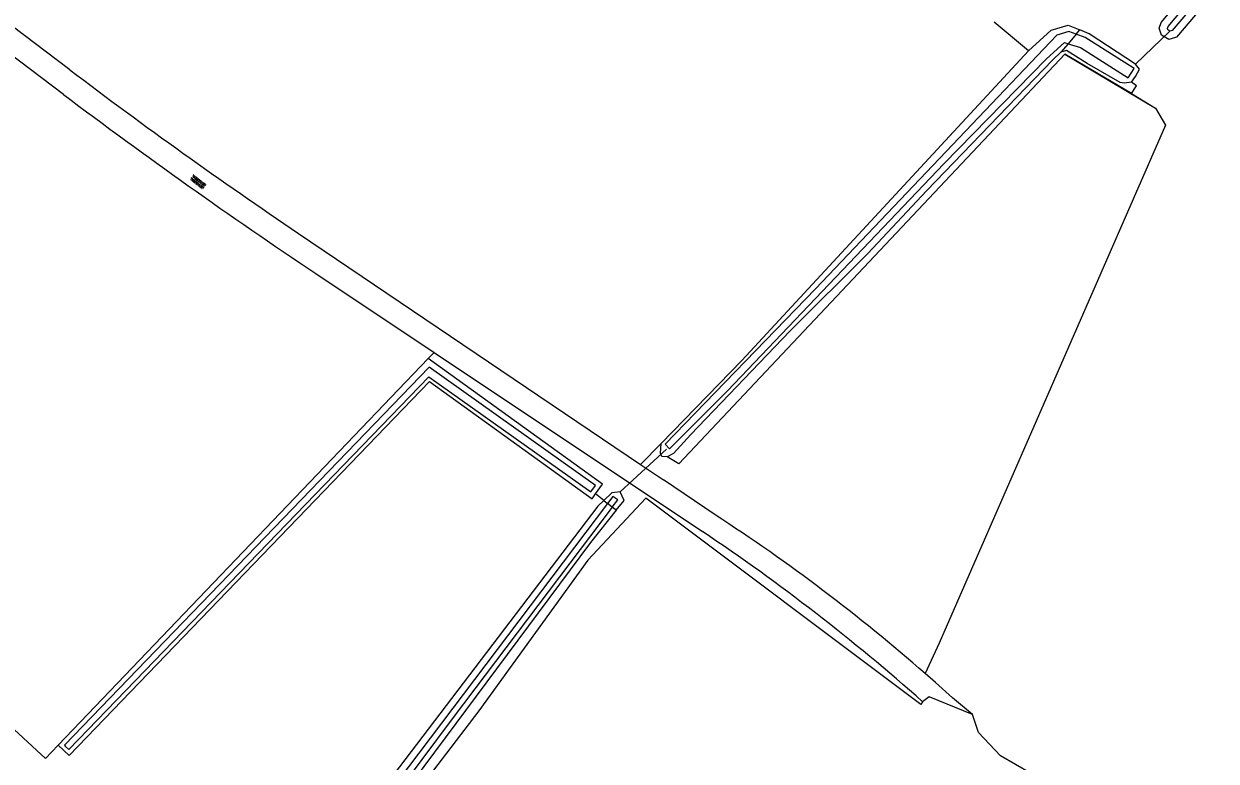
# Model space of a CAD drawing. Extents: x 136000 to 141014, y 402000 to 403500.
# Drawn here: x 139028.8 to 139182.8, y 403231.1 to 403326.4 of the extents above; entities that cross this region are included whole.
import ezdxf

# ---------------------------------------------------------------- set-up
doc = ezdxf.new("R2010")
doc.units = 0
for name, color, linetype in [('gg-afsc-draadraster', 7, 'Continuous'), ('gg-afsc-lijn draadraster', 7, 'Continuous'), ('gg-knt-bronhoudergrens', 7, 'Continuous'), ('gg-knt-onverhard', 7, 'Continuous'), ('gg-kntw-bovenkant insteek waterloop', 7, 'Continuous'), ('gg-kntw-waterlijn', 7, 'Continuous'), ('gg-kwrk-duiker nz buis', 7, 'Continuous'), ('gt-grn-vlakafsluiter', 7, 'Continuous'), ('gt-symb-overige verharding', 7, 'Continuous'), ('gx-grn-maaiveld', 7, 'Continuous')]:
    doc.layers.add(name, color=color, linetype=linetype)

# ---------------------------------------------------------------- blocks, each defined once
blk = doc.blocks.new('gt0-OVH')
at = {"layer": 'gt-symb-overige verharding'}
for points in [[(-0.97, 0.3), (-0.97, 0.31), (-0.96, 0.32), (-0.97, 0.33), (-0.97, 0.34), (-0.98, 0.35), (-0.99, 0.35), (-1, 0.36), (-1.01, 0.35), (-1.02, 0.35), (-1.03, 0.34), (-1.03, 0.33), (-1.04, 0.32), (-1.03, 0.31), (-1.03, 0.3), (-1.02, 0.29), (-1.01, 0.29), (-1, 0.28), (-0.99, 0.29), (-0.98, 0.29)], [(-0.87, 0.11), (-0.87, 0.12), (-0.86, 0.13), (-0.87, 0.14), (-0.87, 0.15), (-0.88, 0.16), (-0.89, 0.16), (-0.9, 0.16), (-0.91, 0.16), (-0.92, 0.16), (-0.93, 0.15), (-0.93, 0.14), (-0.94, 0.13), (-0.93, 0.12), (-0.93, 0.11), (-0.92, 0.1), (-0.91, 0.09), (-0.9, 0.09), (-0.89, 0.09), (-0.88, 0.1)], [(-0.77, 0.3), (-0.77, 0.31), (-0.76, 0.32), (-0.77, 0.33), (-0.77, 0.34), (-0.78, 0.35), (-0.79, 0.35), (-0.8, 0.36), (-0.81, 0.35), (-0.82, 0.35), (-0.83, 0.34), (-0.83, 0.33), (-0.84, 0.32), (-0.83, 0.31), (-0.83, 0.3), (-0.82, 0.29), (-0.81, 0.29), (-0.8, 0.28), (-0.79, 0.29), (-0.78, 0.29)], [(-0.67, 0.11), (-0.67, 0.12), (-0.66, 0.13), (-0.67, 0.14), (-0.67, 0.15), (-0.68, 0.16), (-0.69, 0.16), (-0.7, 0.16), (-0.71, 0.16), (-0.72, 0.16), (-0.73, 0.15), (-0.73, 0.14), (-0.74, 0.13), (-0.73, 0.12), (-0.73, 0.11), (-0.72, 0.1), (-0.71, 0.09), (-0.7, 0.09), (-0.69, 0.09), (-0.68, 0.1)], [(-0.57, 0.3), (-0.57, 0.31), (-0.56, 0.32), (-0.57, 0.33), (-0.57, 0.34), (-0.58, 0.35), (-0.59, 0.35), (-0.6, 0.36), (-0.61, 0.35), (-0.62, 0.35), (-0.63, 0.34), (-0.63, 0.33), (-0.64, 0.32), (-0.63, 0.31), (-0.63, 0.3), (-0.62, 0.29), (-0.61, 0.29), (-0.6, 0.28), (-0.59, 0.29), (-0.58, 0.29)], [(-0.47, 0.11), (-0.47, 0.12), (-0.46, 0.13), (-0.47, 0.14), (-0.47, 0.15), (-0.48, 0.16), (-0.49, 0.16), (-0.5, 0.16), (-0.51, 0.16), (-0.52, 0.16), (-0.53, 0.15), (-0.53, 0.14), (-0.54, 0.13), (-0.53, 0.12), (-0.53, 0.11), (-0.52, 0.1), (-0.51, 0.09), (-0.5, 0.09), (-0.49, 0.09), (-0.48, 0.1)], [(-0.37, 0.3), (-0.37, 0.31), (-0.36, 0.32), (-0.37, 0.33), (-0.37, 0.34), (-0.38, 0.35), (-0.39, 0.35), (-0.4, 0.36), (-0.41, 0.35), (-0.42, 0.35), (-0.43, 0.34), (-0.43, 0.33), (-0.44, 0.32), (-0.43, 0.31), (-0.43, 0.3), (-0.42, 0.29), (-0.41, 0.29), (-0.4, 0.28), (-0.39, 0.29), (-0.38, 0.29)], [(-0.27, 0.11), (-0.27, 0.12), (-0.26, 0.13), (-0.27, 0.14), (-0.27, 0.15), (-0.28, 0.16), (-0.29, 0.16), (-0.3, 0.16), (-0.31, 0.16), (-0.32, 0.16), (-0.33, 0.15), (-0.33, 0.14), (-0.34, 0.13), (-0.33, 0.12), (-0.33, 0.11), (-0.32, 0.1), (-0.31, 0.09), (-0.3, 0.09), (-0.29, 0.09), (-0.28, 0.1)], [(-0.17, 0.3), (-0.17, 0.31), (-0.16, 0.32), (-0.17, 0.33), (-0.17, 0.34), (-0.18, 0.35), (-0.19, 0.35), (-0.2, 0.36), (-0.21, 0.35), (-0.22, 0.35), (-0.23, 0.34), (-0.23, 0.33), (-0.24, 0.32), (-0.23, 0.31), (-0.23, 0.3), (-0.22, 0.29), (-0.21, 0.29), (-0.2, 0.28), (-0.19, 0.29), (-0.18, 0.29)], [(-0.07, 0.11), (-0.07, 0.12), (-0.06, 0.13), (-0.07, 0.14), (-0.07, 0.15), (-0.08, 0.16), (-0.09, 0.16), (-0.1, 0.16), (-0.11, 0.16), (-0.12, 0.16), (-0.13, 0.15), (-0.13, 0.14), (-0.14, 0.13), (-0.13, 0.12), (-0.13, 0.11), (-0.12, 0.1), (-0.11, 0.09), (-0.1, 0.09), (-0.09, 0.09), (-0.08, 0.1)], [(0.03, 0.3), (0.03, 0.31), (0.04, 0.32), (0.03, 0.33), (0.03, 0.34), (0.02, 0.35), (0.01, 0.35), (0, 0.36), (-0.01, 0.35), (-0.02, 0.35), (-0.03, 0.34), (-0.03, 0.33), (-0.04, 0.32), (-0.03, 0.31), (-0.03, 0.3), (-0.02, 0.29), (-0.01, 0.29), (0, 0.28), (0.01, 0.29), (0.02, 0.29)], [(0.13, 0.11), (0.13, 0.12), (0.14, 0.13), (0.13, 0.14), (0.13, 0.15), (0.12, 0.16), (0.11, 0.16), (0.1, 0.16), (0.09, 0.16), (0.08, 0.16), (0.07, 0.15), (0.07, 0.14), (0.06, 0.13), (0.07, 0.12), (0.07, 0.11), (0.08, 0.1), (0.09, 0.09), (0.1, 0.09), (0.11, 0.09), (0.12, 0.1)], [(0.23, 0.3), (0.23, 0.31), (0.24, 0.32), (0.23, 0.33), (0.23, 0.34), (0.22, 0.35), (0.21, 0.35), (0.2, 0.36), (0.19, 0.35), (0.18, 0.35), (0.17, 0.34), (0.17, 0.33), (0.16, 0.32), (0.17, 0.31), (0.17, 0.3), (0.18, 0.29), (0.19, 0.29), (0.2, 0.28), (0.21, 0.29), (0.22, 0.29)], [(0.33, 0.11), (0.33, 0.12), (0.34, 0.13), (0.33, 0.14), (0.33, 0.15), (0.32, 0.16), (0.31, 0.16), (0.3, 0.16), (0.29, 0.16), (0.28, 0.16), (0.27, 0.15), (0.27, 0.14), (0.26, 0.13), (0.27, 0.12), (0.27, 0.11), (0.28, 0.1), (0.29, 0.09), (0.3, 0.09), (0.31, 0.09), (0.32, 0.1)], [(0.43, 0.3), (0.43, 0.31), (0.44, 0.32), (0.43, 0.33), (0.43, 0.34), (0.42, 0.35), (0.41, 0.35), (0.4, 0.36), (0.39, 0.35), (0.38, 0.35), (0.37, 0.34), (0.37, 0.33), (0.36, 0.32), (0.37, 0.31), (0.37, 0.3), (0.38, 0.29), (0.39, 0.29), (0.4, 0.28), (0.41, 0.29), (0.42, 0.29)], [(0.53, 0.11), (0.53, 0.12), (0.54, 0.13), (0.53, 0.14), (0.53, 0.15), (0.52, 0.16), (0.51, 0.16), (0.5, 0.16), (0.49, 0.16), (0.48, 0.16), (0.47, 0.15), (0.47, 0.14), (0.46, 0.13), (0.47, 0.12), (0.47, 0.11), (0.48, 0.1), (0.49, 0.09), (0.5, 0.09), (0.51, 0.09), (0.52, 0.1)], [(0.63, 0.3), (0.63, 0.31), (0.64, 0.32), (0.63, 0.33), (0.63, 0.34), (0.62, 0.35), (0.61, 0.35), (0.6, 0.36), (0.59, 0.35), (0.58, 0.35), (0.57, 0.34), (0.57, 0.33), (0.56, 0.32), (0.57, 0.31), (0.57, 0.3), (0.58, 0.29), (0.59, 0.29), (0.6, 0.28), (0.61, 0.29), (0.62, 0.29)], [(0.73, 0.11), (0.73, 0.12), (0.74, 0.13), (0.73, 0.14), (0.73, 0.15), (0.72, 0.16), (0.71, 0.16), (0.7, 0.16), (0.69, 0.16), (0.68, 0.16), (0.67, 0.15), (0.67, 0.14), (0.66, 0.13), (0.67, 0.12), (0.67, 0.11), (0.68, 0.1), (0.69, 0.09), (0.7, 0.09), (0.71, 0.09), (0.72, 0.1)], [(0.83, 0.3), (0.83, 0.31), (0.84, 0.32), (0.83, 0.33), (0.83, 0.34), (0.82, 0.35), (0.81, 0.35), (0.8, 0.36), (0.79, 0.35), (0.78, 0.35), (0.77, 0.34), (0.77, 0.33), (0.76, 0.32), (0.77, 0.31), (0.77, 0.3), (0.78, 0.29), (0.79, 0.29), (0.8, 0.28), (0.81, 0.29), (0.82, 0.29)], [(0.93, 0.11), (0.93, 0.12), (0.94, 0.13), (0.93, 0.14), (0.93, 0.15), (0.92, 0.16), (0.91, 0.16), (0.9, 0.16), (0.89, 0.16), (0.88, 0.16), (0.87, 0.15), (0.87, 0.14), (0.86, 0.13), (0.87, 0.12), (0.87, 0.11), (0.88, 0.1), (0.89, 0.09), (0.9, 0.09), (0.91, 0.09), (0.92, 0.1)], [(1.03, 0.3), (1.03, 0.31), (1.04, 0.32), (1.03, 0.33), (1.03, 0.34), (1.02, 0.35), (1.01, 0.35), (1, 0.36), (0.99, 0.35), (0.98, 0.35), (0.97, 0.34), (0.97, 0.33), (0.96, 0.32), (0.97, 0.31), (0.97, 0.3), (0.98, 0.29), (0.99, 0.29), (1, 0.28), (1.01, 0.29), (1.02, 0.29)], [(-0.97, -0.14), (-0.97, -0.13), (-0.96, -0.12), (-0.97, -0.11), (-0.97, -0.1), (-0.98, -0.09), (-0.99, -0.09), (-1, -0.08), (-1.01, -0.09), (-1.02, -0.09), (-1.03, -0.1), (-1.03, -0.11), (-1.04, -0.12), (-1.03, -0.13), (-1.03, -0.14), (-1.02, -0.15), (-1.01, -0.15), (-1, -0.16), (-0.99, -0.15), (-0.98, -0.15)], [(-0.87, -0.33), (-0.87, -0.32), (-0.86, -0.31), (-0.87, -0.3), (-0.87, -0.29), (-0.88, -0.28), (-0.89, -0.28), (-0.9, -0.28), (-0.91, -0.28), (-0.92, -0.28), (-0.93, -0.29), (-0.93, -0.3), (-0.94, -0.31), (-0.93, -0.32), (-0.93, -0.33), (-0.92, -0.34), (-0.91, -0.35), (-0.9, -0.35), (-0.89, -0.35), (-0.88, -0.34)], [(-0.77, -0.14), (-0.77, -0.13), (-0.76, -0.12), (-0.77, -0.11), (-0.77, -0.1), (-0.78, -0.09), (-0.79, -0.09), (-0.8, -0.08), (-0.81, -0.09), (-0.82, -0.09), (-0.83, -0.1), (-0.83, -0.11), (-0.84, -0.12), (-0.83, -0.13), (-0.83, -0.14), (-0.82, -0.15), (-0.81, -0.15), (-0.8, -0.16), (-0.79, -0.15), (-0.78, -0.15)], [(-0.67, -0.33), (-0.67, -0.32), (-0.66, -0.31), (-0.67, -0.3), (-0.67, -0.29), (-0.68, -0.28), (-0.69, -0.28), (-0.7, -0.28), (-0.71, -0.28), (-0.72, -0.28), (-0.73, -0.29), (-0.73, -0.3), (-0.74, -0.31), (-0.73, -0.32), (-0.73, -0.33), (-0.72, -0.34), (-0.71, -0.35), (-0.7, -0.35), (-0.69, -0.35), (-0.68, -0.34)], [(-0.57, -0.14), (-0.57, -0.13), (-0.56, -0.12), (-0.57, -0.11), (-0.57, -0.1), (-0.58, -0.09), (-0.59, -0.09), (-0.6, -0.08), (-0.61, -0.09), (-0.62, -0.09), (-0.63, -0.1), (-0.63, -0.11), (-0.64, -0.12), (-0.63, -0.13), (-0.63, -0.14), (-0.62, -0.15), (-0.61, -0.15), (-0.6, -0.16), (-0.59, -0.15), (-0.58, -0.15)], [(-0.47, -0.33), (-0.47, -0.32), (-0.46, -0.31), (-0.47, -0.3), (-0.47, -0.29), (-0.48, -0.28), (-0.49, -0.28), (-0.5, -0.28), (-0.51, -0.28), (-0.52, -0.28), (-0.53, -0.29), (-0.53, -0.3), (-0.54, -0.31), (-0.53, -0.32), (-0.53, -0.33), (-0.52, -0.34), (-0.51, -0.35), (-0.5, -0.35), (-0.49, -0.35), (-0.48, -0.34)], [(-0.37, -0.14), (-0.37, -0.13), (-0.36, -0.12), (-0.37, -0.11), (-0.37, -0.1), (-0.38, -0.09), (-0.39, -0.09), (-0.4, -0.08), (-0.41, -0.09), (-0.42, -0.09), (-0.43, -0.1), (-0.43, -0.11), (-0.44, -0.12), (-0.43, -0.13), (-0.43, -0.14), (-0.42, -0.15), (-0.41, -0.15), (-0.4, -0.16), (-0.39, -0.15), (-0.38, -0.15)], [(-0.27, -0.33), (-0.27, -0.32), (-0.26, -0.31), (-0.27, -0.3), (-0.27, -0.29), (-0.28, -0.28), (-0.29, -0.28), (-0.3, -0.28), (-0.31, -0.28), (-0.32, -0.28), (-0.33, -0.29), (-0.33, -0.3), (-0.34, -0.31), (-0.33, -0.32), (-0.33, -0.33), (-0.32, -0.34), (-0.31, -0.35), (-0.3, -0.35), (-0.29, -0.35), (-0.28, -0.34)], [(-0.17, -0.14), (-0.17, -0.13), (-0.16, -0.12), (-0.17, -0.11), (-0.17, -0.1), (-0.18, -0.09), (-0.19, -0.09), (-0.2, -0.08), (-0.21, -0.09), (-0.22, -0.09), (-0.23, -0.1), (-0.23, -0.11), (-0.24, -0.12), (-0.23, -0.13), (-0.23, -0.14), (-0.22, -0.15), (-0.21, -0.15), (-0.2, -0.16), (-0.19, -0.15), (-0.18, -0.15)], [(-0.07, -0.33), (-0.07, -0.32), (-0.06, -0.31), (-0.07, -0.3), (-0.07, -0.29), (-0.08, -0.28), (-0.09, -0.28), (-0.1, -0.28), (-0.11, -0.28), (-0.12, -0.28), (-0.13, -0.29), (-0.13, -0.3), (-0.14, -0.31), (-0.13, -0.32), (-0.13, -0.33), (-0.12, -0.34), (-0.11, -0.35), (-0.1, -0.35), (-0.09, -0.35), (-0.08, -0.34)], [(0.03, -0.14), (0.03, -0.13), (0.04, -0.12), (0.03, -0.11), (0.03, -0.1), (0.02, -0.09), (0.01, -0.09), (0, -0.08), (-0.01, -0.09), (-0.02, -0.09), (-0.03, -0.1), (-0.03, -0.11), (-0.04, -0.12), (-0.03, -0.13), (-0.03, -0.14), (-0.02, -0.15), (-0.01, -0.15), (0, -0.16), (0.01, -0.15), (0.02, -0.15)], [(0.13, -0.33), (0.13, -0.32), (0.14, -0.31), (0.13, -0.3), (0.13, -0.29), (0.12, -0.28), (0.11, -0.28), (0.1, -0.28), (0.09, -0.28), (0.08, -0.28), (0.07, -0.29), (0.07, -0.3), (0.06, -0.31), (0.07, -0.32), (0.07, -0.33), (0.08, -0.34), (0.09, -0.35), (0.1, -0.35), (0.11, -0.35), (0.12, -0.34)], [(0.23, -0.14), (0.23, -0.13), (0.24, -0.12), (0.23, -0.11), (0.23, -0.1), (0.22, -0.09), (0.21, -0.09), (0.2, -0.08), (0.19, -0.09), (0.18, -0.09), (0.17, -0.1), (0.17, -0.11), (0.16, -0.12), (0.17, -0.13), (0.17, -0.14), (0.18, -0.15), (0.19, -0.15), (0.2, -0.16), (0.21, -0.15), (0.22, -0.15)], [(0.33, -0.33), (0.33, -0.32), (0.34, -0.31), (0.33, -0.3), (0.33, -0.29), (0.32, -0.28), (0.31, -0.28), (0.3, -0.28), (0.29, -0.28), (0.28, -0.28), (0.27, -0.29), (0.27, -0.3), (0.26, -0.31), (0.27, -0.32), (0.27, -0.33), (0.28, -0.34), (0.29, -0.35), (0.3, -0.35), (0.31, -0.35), (0.32, -0.34)], [(0.43, -0.14), (0.43, -0.13), (0.44, -0.12), (0.43, -0.11), (0.43, -0.1), (0.42, -0.09), (0.41, -0.09), (0.4, -0.08), (0.39, -0.09), (0.38, -0.09), (0.37, -0.1), (0.37, -0.11), (0.36, -0.12), (0.37, -0.13), (0.37, -0.14), (0.38, -0.15), (0.39, -0.15), (0.4, -0.16), (0.41, -0.15), (0.42, -0.15)], [(0.53, -0.33), (0.53, -0.32), (0.54, -0.31), (0.53, -0.3), (0.53, -0.29), (0.52, -0.28), (0.51, -0.28), (0.5, -0.28), (0.49, -0.28), (0.48, -0.28), (0.47, -0.29), (0.47, -0.3), (0.46, -0.31), (0.47, -0.32), (0.47, -0.33), (0.48, -0.34), (0.49, -0.35), (0.5, -0.35), (0.51, -0.35), (0.52, -0.34)], [(0.63, -0.14), (0.63, -0.13), (0.64, -0.12), (0.63, -0.11), (0.63, -0.1), (0.62, -0.09), (0.61, -0.09), (0.6, -0.08), (0.59, -0.09), (0.58, -0.09), (0.57, -0.1), (0.57, -0.11), (0.56, -0.12), (0.57, -0.13), (0.57, -0.14), (0.58, -0.15), (0.59, -0.15), (0.6, -0.16), (0.61, -0.15), (0.62, -0.15)], [(0.73, -0.33), (0.73, -0.32), (0.74, -0.31), (0.73, -0.3), (0.73, -0.29), (0.72, -0.28), (0.71, -0.28), (0.7, -0.28), (0.69, -0.28), (0.68, -0.28), (0.67, -0.29), (0.67, -0.3), (0.66, -0.31), (0.67, -0.32), (0.67, -0.33), (0.68, -0.34), (0.69, -0.35), (0.7, -0.35), (0.71, -0.35), (0.72, -0.34)], [(0.83, -0.14), (0.83, -0.13), (0.84, -0.12), (0.83, -0.11), (0.83, -0.1), (0.82, -0.09), (0.81, -0.09), (0.8, -0.08), (0.79, -0.09), (0.78, -0.09), (0.77, -0.1), (0.77, -0.11), (0.76, -0.12), (0.77, -0.13), (0.77, -0.14), (0.78, -0.15), (0.79, -0.15), (0.8, -0.16), (0.81, -0.15), (0.82, -0.15)], [(0.93, -0.33), (0.93, -0.32), (0.94, -0.31), (0.93, -0.3), (0.93, -0.29), (0.92, -0.28), (0.91, -0.28), (0.9, -0.28), (0.89, -0.28), (0.88, -0.28), (0.87, -0.29), (0.87, -0.3), (0.86, -0.31), (0.87, -0.32), (0.87, -0.33), (0.88, -0.34), (0.89, -0.35), (0.9, -0.35), (0.91, -0.35), (0.92, -0.34)], [(1.03, -0.14), (1.03, -0.13), (1.04, -0.12), (1.03, -0.11), (1.03, -0.1), (1.02, -0.09), (1.01, -0.09), (1, -0.08), (0.99, -0.09), (0.98, -0.09), (0.97, -0.1), (0.97, -0.11), (0.96, -0.12), (0.97, -0.13), (0.97, -0.14), (0.98, -0.15), (0.99, -0.15), (1, -0.16), (1.01, -0.15), (1.02, -0.15)]]:
    blk.add_lwpolyline(points, close=True, dxfattribs=at)

msp = doc.modelspace()

# ---------------------------------------------------------------- linework, layer by layer
at = {"layer": 'gg-afsc-draadraster'}
msp.add_line((139081.04, 403283.16), (139081.81, 403283.96), dxfattribs=at)
msp.add_lwpolyline([(139022.46, 403240), (139022.9, 403239.52), (139031.58, 403231.47), (139033.25, 403233.22)], dxfattribs=at)
at = {"layer": 'gg-afsc-lijn draadraster'}
msp.add_line((139081.04, 403283.16), (139081.81, 403283.96), dxfattribs=at)
for points in [[(139113.39, 403269.57), (139163.24, 403322.5), (139174.98, 403315.54), (139176.28, 403313.31)], [(139022.46, 403240), (139022.9, 403239.52), (139031.58, 403231.47), (139033.25, 403233.22)]]:
    msp.add_lwpolyline(points, dxfattribs=at)
at = {"layer": 'gg-knt-bronhoudergrens'}
for p, q in [((139158.56, 403322.92), (139154.15, 403326.66)), ((139111.11, 403272.2), (139108.47, 403269.48)), ((139113.39, 403269.57), (139111.88, 403270.47)), ((139103.72, 403264.84), (139102.65, 403265.68)), ((139144.89, 403238.83), (139144.68, 403238.49))]:
    msp.add_line(p, q, dxfattribs=at)
for points in [[(139171.85, 403317.4), (139163.24, 403322.5), (139113.39, 403269.57)], [(139171.85, 403317.4), (139174.98, 403315.54), (139176.28, 403313.31)], [(139176.28, 403313.31), (139147.02, 403246.41), (139145.23, 403242.46)], [(139144.68, 403238.49), (139109.16, 403265.13), (139101.65, 403257.1), (139087.58, 403237.63), (139057.23, 403197.88), (139029.22, 403157.95), (139012.16, 403132.16), (138977.76, 403083.51), (138956.39, 403052.48), (138952.44, 403048.14)], [(139160.78, 403228.46), (139154.93, 403231.83), (139152.09, 403234.86), (139151.34, 403237.18)]]:
    msp.add_lwpolyline(points, dxfattribs=at)
at = {"layer": 'gg-knt-onverhard'}
for p, q in [((139033.92, 403317.3), (138979.05, 403358.68)), ((139064.26, 403299.35), (139108.47, 403269.48)), ((139066.51, 403294.17), (139081.81, 403283.96)), ((139081.81, 403283.96), (139116.47, 403260.81)), ((139108.47, 403269.48), (139111.43, 403267.48)), ((139118.08, 403262.99), (139111.43, 403267.48))]:
    msp.add_line(p, q, dxfattribs=at)
for points in [[(139034.73, 403320.49), (138979.57, 403362.29), (138977.98, 403363.52), (138976.41, 403364.77)], [(139151.34, 403237.18), (139148.73, 403239.33), (139146.55, 403241.29), (139145.23, 403242.46)]]:
    msp.add_lwpolyline(points, dxfattribs=at)
for centre, radius, start, end in [((139437.75, 403852.22), 667.2, 232.83971, 235.95952), ((139453.94, 403874.41), 697.7, 232.98614, 236.2685), ((138989.25, 403064.38), 236.73, 48.7871, 57.0313), ((138968.89, 403040.62), 265.07, 48.3975, 56.1689)]:
    msp.add_arc(centre, radius, start, end, dxfattribs=at)
at = {"layer": 'gg-kntw-bovenkant insteek waterloop'}
msp.add_line((139033.25, 403233.22), (139081.04, 403283.16), dxfattribs=at)
for points in [[(139175.73, 403324.98), (139175.45, 403325.87), (139175.71, 403326.59), (139187.58, 403340.75), (139195.97, 403351.51), (139204.83, 403362.8), (139212.68, 403373.3), (139221.73, 403385.2), (139228.89, 403394.34), (139237.29, 403405.3), (139245.44, 403415.56), (139251.9, 403423.75), (139259.38, 403433.58), (139266.08, 403442.35), (139273.93, 403452.35), (139275.08, 403452.06), (139275.36, 403451.8)], [(139232.05, 403394.12), (139227.5, 403388.24), (139219.89, 403378.42), (139211.41, 403367.07), (139206.76, 403361.12), (139197.94, 403349.8), (139189.74, 403339.16), (139184.33, 403332.53), (139177.67, 403324.7), (139176.68, 403324.39), (139175.73, 403324.98)], [(139158.56, 403322.92), (139161.5, 403325.59), (139163.69, 403326.26), (139165.18, 403325.65)], [(139171.87, 403318.89), (139172.39, 403319.6), (139172.89, 403320.56), (139172.37, 403321.23), (139166.38, 403325.15), (139165.18, 403325.65)], [(139158.56, 403322.92), (139121.56, 403282.92), (139111.11, 403272.2)], [(139162.74, 403322.75), (139161.72, 403321.79), (139145.41, 403304.84), (139137.81, 403296.76), (139127.72, 403286.71), (139114.97, 403273.34), (139112.72, 403270.92), (139111.88, 403270.47)], [(139171.87, 403318.89), (139170.94, 403318.75), (139170.4, 403318.86), (139166.13, 403321.3), (139163.47, 403322.99), (139162.74, 403322.75)], [(139102.65, 403265.68), (139103.56, 403266.93), (139081.04, 403283.16)], [(139033.25, 403233.22), (139034.65, 403231.87), (139081.21, 403280.19), (139102.21, 403265.06), (139102.65, 403265.68)], [(139111.88, 403270.47), (139111.21, 403270.52), (139111.02, 403270.95), (139111.11, 403272.2)], [(139105.32, 403263.57), (139106.32, 403264.83), (139105.82, 403265.95), (139104.73, 403265.82), (139103.72, 403264.84)], [(139103.72, 403264.84), (139102.96, 403264.09), (139055.41, 403201.6)], [(139105.32, 403263.57), (139102, 403259.4), (139057.71, 403199.83)]]:
    msp.add_lwpolyline(points, dxfattribs=at)
at = {"layer": 'gg-kntw-waterlijn'}
for points in [[(139176.57, 403325.63), (139176.5, 403325.84), (139176.59, 403326.08), (139188.36, 403340.12)], [(139183.56, 403333.17), (139177.1, 403325.57), (139176.82, 403325.48), (139176.57, 403325.63)], [(139164.7, 403325.08), (139163.77, 403325.42), (139162.21, 403324.95), (139131.05, 403292.18), (139111.62, 403272.11), (139112.21, 403271.49), (139119.7, 403279.01), (139147.62, 403308.35), (139160.88, 403321.92), (139163.2, 403324.02), (139163.68, 403323.86)], [(139163.68, 403323.86), (139165.26, 403323.37), (139171.44, 403319.44), (139172.2, 403320.64), (139165.87, 403324.66), (139164.7, 403325.08)], [(139034.15, 403233.1), (139034.61, 403232.66), (139081.11, 403280.82), (139102.05, 403265.94), (139102.65, 403266.78), (139081.14, 403282.06), (139034.06, 403233.23), (139034.15, 403233.1)], [(139104.81, 403263.98), (139105.51, 403264.9), (139104.89, 403265.36), (139104.2, 403264.46)], [(139104.2, 403264.46), (139065.56, 403213.31), (139056.26, 403200.95)], [(139104.81, 403263.98), (139084.27, 403236.79), (139064.01, 403209.64), (139056.98, 403200.39)]]:
    msp.add_lwpolyline(points, dxfattribs=at)
at = {"layer": 'gg-kwrk-duiker nz buis'}
for p, q in [((139172.37, 403321.23), (139176.82, 403325.48)), ((139105.82, 403265.95), (139111.82, 403271.45))]:
    msp.add_line(p, q, dxfattribs=at)
at = {"layer": 'gt-grn-vlakafsluiter'}
for p, q in [((139164.7, 403325.08), (139165.18, 403325.65)), ((139163.68, 403323.86), (139162.74, 403322.75)), ((139164.7, 403325.08), (139163.68, 403323.86))]:
    msp.add_line(p, q, dxfattribs=at)
for points in [[(139171.85, 403317.4), (139172.51, 403318.43), (139171.87, 403318.89)], [(139151.34, 403237.18), (139145.73, 403239.45), (139144.89, 403238.83)]]:
    msp.add_lwpolyline(points, dxfattribs=at)
at = {"layer": 'gx-grn-maaiveld'}
for p, q in [((139103.72, 403264.84), (139104.2, 403264.46)), ((139104.81, 403263.98), (139104.2, 403264.46)), ((139105.32, 403263.57), (139104.81, 403263.98))]:
    msp.add_line(p, q, dxfattribs=at)

# ---------------------------------------------------------------- block references
at = {"layer": 'gt-symb-overige verharding', "rotation": -38.01566048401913}
msp.add_blockref('gt0-OVH', (139051.3, 403305.98), dxfattribs=at)

doc.saveas('drawing.dxf')
